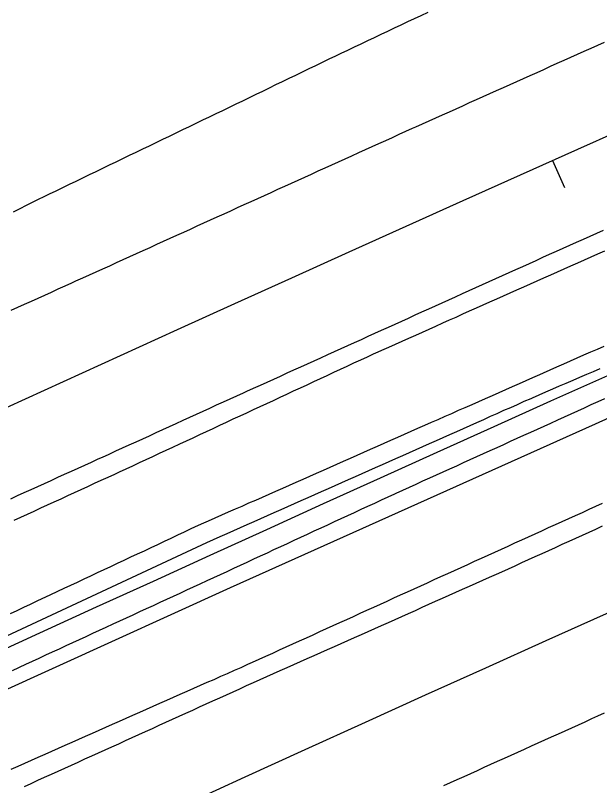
# Model space of a CAD drawing. Extents: x 1901471 to 1963503, y 756461 to 799997.
# Drawn here: x 1929164 to 1929243, y 772872.8 to 772976.9 of the extents above; entities that cross this region are included whole.
import ezdxf

# ---------------------------------------------------------------- set-up
doc = ezdxf.new("R2010")
doc.units = 0
for name, color, linetype in [('RD_EX_DR_ErosCtrl', 7, 'Continuous'), ('RD_EX_Fence_Other', 7, 'Continuous'), ('RD_EX_H2O', 7, 'Continuous'), ('RD_EX_Road', 7, 'Continuous'), ('RD_HC_Cl', 7, 'Continuous'), ('RD_HC_Data_Tic', 7, 'Continuous')]:
    doc.layers.add(name, color=color, linetype=linetype)

msp = doc.modelspace()

# ---------------------------------------------------------------- linework, layer by layer
at = {"layer": 'RD_EX_DR_ErosCtrl'}
for points in [[(1929163.31, 772896.06), (1929164.21, 772896.48), (1929165.12, 772896.91), (1929166.02, 772897.33), (1929166.93, 772897.76), (1929168.74, 772898.61), (1929170.55, 772899.46), (1929171.45, 772899.88), (1929172.36, 772900.31), (1929173.26, 772900.73), (1929174.17, 772901.16), (1929175.07, 772901.58), (1929175.98, 772902), (1929176.88, 772902.43), (1929177.79, 772902.85), (1929178.69, 772903.28), (1929179.6, 772903.7), (1929180.5, 772904.13), (1929181.41, 772904.55), (1929182.31, 772904.98), (1929183.22, 772905.4), (1929184.12, 772905.83), (1929185.03, 772906.25), (1929185.93, 772906.68), (1929186.84, 772907.1), (1929187.74, 772907.53), (1929188.24, 772907.76), (1929189.15, 772908.17), (1929190.07, 772908.57), (1929190.98, 772908.97), (1929191.9, 772909.38), (1929192.81, 772909.78), (1929193.73, 772910.19), (1929194.64, 772910.59), (1929195.56, 772911), (1929196.47, 772911.4), (1929197.39, 772911.8), (1929198.3, 772912.21), (1929199.21, 772912.61), (1929200.13, 772913.02), (1929201.04, 772913.42), (1929201.96, 772913.83), (1929202.87, 772914.23), (1929203.79, 772914.63), (1929204.7, 772915.04), (1929205.62, 772915.44), (1929206.53, 772915.85), (1929207.45, 772916.25), (1929208.36, 772916.65), (1929209.27, 772917.06), (1929210.19, 772917.46), (1929211.1, 772917.87), (1929212.02, 772918.27), (1929212.93, 772918.68), (1929213.85, 772919.08), (1929214.76, 772919.48), (1929215.68, 772919.89), (1929216.59, 772920.29), (1929217.51, 772920.7), (1929218.42, 772921.1), (1929219.33, 772921.51), (1929220.25, 772921.91), (1929221.16, 772922.31), (1929222.08, 772922.72), (1929222.99, 772923.12), (1929223.91, 772923.53), (1929224.82, 772923.93), (1929225.74, 772924.34), (1929226.65, 772924.74), (1929227.57, 772925.14), (1929228.48, 772925.55), (1929229.39, 772925.95), (1929230.31, 772926.36), (1929231.22, 772926.76), (1929232.14, 772927.17), (1929233.05, 772927.57), (1929233.97, 772927.97), (1929234.88, 772928.38), (1929235.38, 772928.6), (1929236.3, 772929), (1929237.21, 772929.4), (1929238.13, 772929.81), (1929239.04, 772930.21), (1929239.96, 772930.61), (1929240.87, 772931.02), (1929241.79, 772931.42), (1929242.7, 772931.82), (1929243.62, 772932.22)], [(1929243.64, 772925.07), (1929242.73, 772924.66), (1929241.82, 772924.25), (1929240.91, 772923.83), (1929240, 772923.42), (1929239.09, 772923.01), (1929238.18, 772922.6), (1929237.27, 772922.18), (1929236.36, 772921.77), (1929235.45, 772921.36), (1929234.54, 772920.95), (1929233.62, 772920.53), (1929232.71, 772920.12), (1929231.8, 772919.71), (1929230.89, 772919.3), (1929229.98, 772918.88), (1929229.07, 772918.47), (1929228.16, 772918.06), (1929227.25, 772917.64), (1929226.34, 772917.23), (1929225.43, 772916.82), (1929225.43, 772916.82), (1929224.52, 772916.41), (1929223.61, 772915.99), (1929222.7, 772915.58), (1929221.79, 772915.17), (1929220.87, 772914.76), (1929219.96, 772914.34), (1929219.05, 772913.93), (1929218.14, 772913.52), (1929217.23, 772913.11), (1929216.32, 772912.69), (1929215.41, 772912.28), (1929215.24, 772912.2), (1929214.33, 772911.78), (1929213.42, 772911.36), (1929212.52, 772910.94), (1929211.61, 772910.52), (1929210.7, 772910.1), (1929209.79, 772909.68), (1929208.89, 772909.26), (1929207.98, 772908.85), (1929207.07, 772908.43), (1929206.16, 772908.01), (1929205.26, 772907.59), (1929204.35, 772907.17), (1929203.44, 772906.75), (1929202.53, 772906.33), (1929201.63, 772905.91), (1929200.72, 772905.49), (1929199.81, 772905.07), (1929198.9, 772904.65), (1929198, 772904.23), (1929197.09, 772903.81), (1929196.18, 772903.39), (1929195.27, 772902.97), (1929194.37, 772902.55), (1929193.46, 772902.13), (1929192.55, 772901.71), (1929191.66, 772901.3), (1929190.75, 772900.88), (1929189.84, 772900.46), (1929188.93, 772900.04), (1929188.02, 772899.62), (1929187.12, 772899.2), (1929186.21, 772898.78), (1929185.3, 772898.36), (1929184.39, 772897.95), (1929183.49, 772897.53), (1929182.58, 772897.11), (1929181.67, 772896.69), (1929180.76, 772896.27), (1929179.85, 772895.85), (1929178.95, 772895.43), (1929178.04, 772895.01), (1929177.13, 772894.59), (1929176.22, 772894.18), (1929175.32, 772893.76), (1929174.41, 772893.34), (1929173.5, 772892.92), (1929172.59, 772892.5), (1929171.68, 772892.08), (1929170.78, 772891.66), (1929169.87, 772891.24), (1929168.96, 772890.82), (1929168.05, 772890.41), (1929167.15, 772889.99), (1929166.24, 772889.57), (1929165.33, 772889.15), (1929163.51, 772888.31)]]:
    msp.add_lwpolyline(points, dxfattribs=at)
at = {"layer": 'RD_EX_Fence_Other'}
msp.add_lwpolyline([(1929453.99, 773013.49), (1929412.77, 772996.52), (1929365.54, 772976.46), (1929321.78, 772956.9), (1929278.58, 772938), (1929242.37, 772921.66), (1929193.01, 772899.52), (1929145.79, 772878.08), (1929093.85, 772854.28), (1929052.45, 772835.2), (1929005.86, 772812.62), (1928965.16, 772793.26), (1928917.87, 772770.09), (1928867.58, 772745.7)], dxfattribs=at)
at = {"layer": 'RD_EX_H2O'}
msp.add_lwpolyline([(1929119.57, 772872.9), (1929189.85, 772905.66), (1929190.76, 772906.06), (1929191.68, 772906.47), (1929192.59, 772906.87), (1929193.5, 772907.28), (1929194.42, 772907.69), (1929195.33, 772908.09), (1929196.25, 772908.5), (1929197.16, 772908.9), (1929198.07, 772909.31), (1929198.99, 772909.72), (1929199.9, 772910.12), (1929200.81, 772910.53), (1929201.73, 772910.94), (1929202.64, 772911.34), (1929203.56, 772911.75), (1929204.47, 772912.15), (1929205.38, 772912.56), (1929206.3, 772912.97), (1929207.21, 772913.37), (1929208.12, 772913.78), (1929209.04, 772914.19), (1929209.95, 772914.59), (1929210.86, 772915), (1929211.78, 772915.4), (1929212.69, 772915.81), (1929213.61, 772916.22), (1929214.52, 772916.62), (1929215.43, 772917.03), (1929216.35, 772917.44), (1929217.26, 772917.84), (1929218.17, 772918.25), (1929219.09, 772918.65), (1929220, 772919.06), (1929220.92, 772919.47), (1929221.83, 772919.87), (1929222.74, 772920.28), (1929223.66, 772920.68), (1929224.57, 772921.09), (1929225.48, 772921.5), (1929226.4, 772921.9), (1929227.31, 772922.31), (1929228.23, 772922.72), (1929229.14, 772923.12), (1929230.05, 772923.53), (1929230.97, 772923.93), (1929231.88, 772924.34), (1929232.79, 772924.75), (1929233.71, 772925.15), (1929233.89, 772925.24), (1929234.81, 772925.63), (1929235.73, 772926.03), (1929236.65, 772926.42), (1929237.56, 772926.82), (1929238.48, 772927.22), (1929239.4, 772927.61), (1929240.32, 772928.01), (1929241.24, 772928.41), (1929242.15, 772928.8), (1929243.07, 772929.2)], dxfattribs=at)
at = {"layer": 'RD_EX_Road'}
for points in [[(1929219.73, 772977.33), (1929218.82, 772976.9), (1929217.92, 772976.48), (1929217.01, 772976.05), (1929216.11, 772975.62), (1929215.21, 772975.19), (1929214.3, 772974.77), (1929213.4, 772974.34), (1929212.5, 772973.91), (1929211.59, 772973.48), (1929210.69, 772973.05), (1929209.79, 772972.63), (1929208.88, 772972.2), (1929207.98, 772971.77), (1929207.27, 772971.44), (1929206.37, 772971), (1929205.47, 772970.57), (1929204.57, 772970.13), (1929203.67, 772969.7), (1929202.77, 772969.26), (1929201.87, 772968.83), (1929200.97, 772968.4), (1929200.07, 772967.96), (1929199.17, 772967.53), (1929198.27, 772967.09), (1929197.37, 772966.66), (1929196.47, 772966.22), (1929196.47, 772966.22), (1929195.57, 772965.79), (1929194.67, 772965.35), (1929193.77, 772964.92), (1929192.87, 772964.49), (1929191.97, 772964.05), (1929191.07, 772963.62), (1929190.17, 772963.18), (1929189.27, 772962.75), (1929188.36, 772962.31), (1929187.46, 772961.88), (1929186.56, 772961.44), (1929185.66, 772961.01), (1929184.76, 772960.58), (1929183.86, 772960.14), (1929182.96, 772959.71), (1929182.06, 772959.27), (1929181.16, 772958.84), (1929180.26, 772958.4), (1929179.36, 772957.97), (1929178.46, 772957.53), (1929177.56, 772957.1), (1929176.66, 772956.67), (1929175.76, 772956.23), (1929174.86, 772955.8), (1929173.96, 772955.36), (1929173.06, 772954.93), (1929172.16, 772954.49), (1929171.26, 772954.06), (1929170.36, 772953.62), (1929169.45, 772953.19), (1929168.55, 772952.76), (1929167.65, 772952.32), (1929167.23, 772952.12), (1929166.33, 772951.67), (1929165.44, 772951.22), (1929164.55, 772950.77), (1929163.65, 772950.33)], [(1929163.39, 772937.06), (1929164.3, 772937.47), (1929165.22, 772937.88), (1929166.13, 772938.3), (1929167.04, 772938.71), (1929167.95, 772939.12), (1929168.86, 772939.53), (1929169.77, 772939.94), (1929170.68, 772940.35), (1929171.59, 772940.76), (1929172.16, 772941.02), (1929173.07, 772941.44), (1929173.98, 772941.85), (1929174.89, 772942.26), (1929175.8, 772942.67), (1929176.72, 772943.09), (1929177.63, 772943.5), (1929178.54, 772943.91), (1929179.45, 772944.33), (1929180.36, 772944.74), (1929181.27, 772945.15), (1929182.18, 772945.57), (1929183.09, 772945.98), (1929184, 772946.39), (1929184.91, 772946.81), (1929185.82, 772947.22), (1929186.73, 772947.63), (1929187.64, 772948.05), (1929188.55, 772948.46), (1929189.46, 772948.87), (1929190.37, 772949.29), (1929191.28, 772949.7), (1929192.19, 772950.11), (1929193.1, 772950.53), (1929194.01, 772950.94), (1929194.93, 772951.35), (1929195.84, 772951.77), (1929196.75, 772952.18), (1929197.66, 772952.59), (1929198.57, 772953), (1929199.48, 772953.42), (1929200.39, 772953.83), (1929201.3, 772954.24), (1929202.21, 772954.66), (1929203.12, 772955.07), (1929204.03, 772955.48), (1929204.94, 772955.9), (1929205.85, 772956.31), (1929206.76, 772956.72), (1929207.67, 772957.14), (1929208.58, 772957.55), (1929209.49, 772957.96), (1929210.4, 772958.38), (1929211.31, 772958.79), (1929212.22, 772959.2), (1929213.14, 772959.62), (1929214.05, 772960.03), (1929214.96, 772960.44), (1929215.87, 772960.86), (1929216.78, 772961.27), (1929217.69, 772961.68), (1929218.11, 772961.87), (1929219.02, 772962.28), (1929219.93, 772962.69), (1929220.84, 772963.1), (1929221.75, 772963.5), (1929222.67, 772963.91), (1929223.58, 772964.32), (1929224.49, 772964.73), (1929225.4, 772965.14), (1929226.32, 772965.55), (1929227.23, 772965.96), (1929228.14, 772966.37), (1929229.05, 772966.78), (1929229.97, 772967.19), (1929230.88, 772967.59), (1929231.79, 772968), (1929232.7, 772968.41), (1929233.61, 772968.82), (1929234.53, 772969.23), (1929235.44, 772969.64), (1929236.35, 772970.05), (1929237.26, 772970.46), (1929238.18, 772970.87), (1929239.09, 772971.28), (1929240, 772971.68), (1929240.91, 772972.09), (1929241.83, 772972.5), (1929242.74, 772972.91), (1929243.65, 772973.32)], [(1929163.35, 772911.58), (1929164.26, 772911.99), (1929165.17, 772912.4), (1929166.08, 772912.82), (1929166.99, 772913.23), (1929167.9, 772913.65), (1929168.81, 772914.06), (1929169.72, 772914.47), (1929170.63, 772914.89), (1929171.54, 772915.3), (1929172.45, 772915.71), (1929173.36, 772916.13), (1929174.27, 772916.54), (1929175.18, 772916.95), (1929175.73, 772917.2), (1929176.64, 772917.62), (1929177.55, 772918.03), (1929178.46, 772918.45), (1929179.37, 772918.86), (1929180.28, 772919.28), (1929181.19, 772919.69), (1929182.1, 772920.1), (1929183, 772920.52), (1929183.91, 772920.93), (1929184.82, 772921.35), (1929185.73, 772921.76), (1929186.64, 772922.18), (1929187.55, 772922.59), (1929188.46, 772923.01), (1929189.37, 772923.42), (1929190.28, 772923.84), (1929191.19, 772924.25), (1929192.1, 772924.67), (1929193.01, 772925.08), (1929193.92, 772925.49), (1929194.83, 772925.91), (1929195.28, 772926.11), (1929196.19, 772926.52), (1929197.1, 772926.94), (1929198.01, 772927.35), (1929198.92, 772927.76), (1929199.83, 772928.17), (1929200.74, 772928.59), (1929201.65, 772929), (1929202.56, 772929.41), (1929203.48, 772929.82), (1929204.39, 772930.24), (1929205.3, 772930.65), (1929206.21, 772931.06), (1929207.12, 772931.48), (1929208.03, 772931.89), (1929208.94, 772932.3), (1929209.85, 772932.71), (1929210.76, 772933.13), (1929211.67, 772933.54), (1929212.58, 772933.95), (1929213.49, 772934.36), (1929214.41, 772934.78), (1929215.32, 772935.19), (1929216.23, 772935.6), (1929217.14, 772936.01), (1929218.05, 772936.43), (1929218.96, 772936.84), (1929219.87, 772937.25), (1929220.78, 772937.66), (1929221.69, 772938.08), (1929222.6, 772938.49), (1929223.51, 772938.9), (1929224.42, 772939.32), (1929225.34, 772939.73), (1929226.25, 772940.14), (1929227.16, 772940.55), (1929228.07, 772940.97), (1929228.93, 772941.35), (1929229.84, 772941.76), (1929230.75, 772942.17), (1929231.67, 772942.58), (1929232.58, 772942.99), (1929233.49, 772943.4), (1929234.4, 772943.81), (1929235.31, 772944.22), (1929236.23, 772944.63), (1929237.14, 772945.04), (1929238.05, 772945.45), (1929238.96, 772945.86), (1929239.87, 772946.27), (1929240.79, 772946.68), (1929241.7, 772947.09), (1929242.61, 772947.5), (1929243.52, 772947.91)], [(1929163.78, 772908.66), (1929164.69, 772909.08), (1929165.59, 772909.49), (1929166.5, 772909.91), (1929167.41, 772910.33), (1929168.32, 772910.74), (1929169.23, 772911.16), (1929170.14, 772911.57), (1929171.05, 772911.99), (1929171.96, 772912.41), (1929172.87, 772912.82), (1929173.77, 772913.24), (1929174.68, 772913.66), (1929175.59, 772914.07), (1929176.5, 772914.49), (1929177.41, 772914.91), (1929178.03, 772915.19), (1929178.93, 772915.62), (1929179.84, 772916.04), (1929180.75, 772916.46), (1929181.65, 772916.88), (1929182.56, 772917.3), (1929183.47, 772917.72), (1929184.37, 772918.14), (1929185.28, 772918.56), (1929186.19, 772918.99), (1929187.09, 772919.41), (1929188, 772919.83), (1929188.91, 772920.25), (1929189.81, 772920.67), (1929190.72, 772921.09), (1929191.63, 772921.51), (1929192.54, 772921.93), (1929193.44, 772922.36), (1929194.35, 772922.78), (1929195.26, 772923.2), (1929196.16, 772923.62), (1929197.07, 772924.04), (1929197.98, 772924.46), (1929198.88, 772924.88), (1929199.79, 772925.3), (1929200.7, 772925.73), (1929201.6, 772926.15), (1929202.51, 772926.57), (1929203.42, 772926.99), (1929204.32, 772927.41), (1929205.23, 772927.83), (1929206.14, 772928.25), (1929207.04, 772928.67), (1929207.95, 772929.1), (1929208.86, 772929.52), (1929209.76, 772929.94), (1929210.67, 772930.36), (1929211.58, 772930.78), (1929212.48, 772931.2), (1929212.63, 772931.27), (1929213.54, 772931.67), (1929214.46, 772932.08), (1929215.37, 772932.49), (1929216.28, 772932.9), (1929217.2, 772933.3), (1929218.11, 772933.71), (1929219.02, 772934.12), (1929219.94, 772934.52), (1929220.85, 772934.93), (1929221.76, 772935.34), (1929222.67, 772935.75), (1929223.59, 772936.15), (1929224.5, 772936.56), (1929225.41, 772936.97), (1929226.33, 772937.37), (1929227.24, 772937.78), (1929228.15, 772938.19), (1929229.07, 772938.59), (1929229.98, 772939), (1929230.89, 772939.41), (1929231.81, 772939.82), (1929232.72, 772940.22), (1929233.63, 772940.63), (1929234.55, 772941.04), (1929235.46, 772941.44), (1929236.37, 772941.85), (1929237.29, 772942.26), (1929238.2, 772942.67), (1929239.11, 772943.07), (1929240.03, 772943.48), (1929240.94, 772943.89), (1929241.85, 772944.29), (1929242.76, 772944.7), (1929243.68, 772945.11)], [(1929163.41, 772875.02), (1929164.32, 772875.42), (1929165.24, 772875.83), (1929166.15, 772876.23), (1929167.06, 772876.63), (1929167.98, 772877.04), (1929168.89, 772877.44), (1929169.81, 772877.85), (1929170.72, 772878.25), (1929171.64, 772878.66), (1929172.55, 772879.06), (1929173.46, 772879.47), (1929174.38, 772879.87), (1929175.29, 772880.28), (1929176.21, 772880.68), (1929177.12, 772881.08), (1929178.04, 772881.49), (1929178.95, 772881.89), (1929179.86, 772882.3), (1929180.78, 772882.7), (1929181.69, 772883.11), (1929182.61, 772883.51), (1929183.52, 772883.92), (1929184.44, 772884.32), (1929185.35, 772884.73), (1929186.26, 772885.13), (1929187.18, 772885.54), (1929188.09, 772885.94), (1929189.01, 772886.34), (1929189.92, 772886.75), (1929190.84, 772887.15), (1929191.75, 772887.56), (1929192.66, 772887.96), (1929193.58, 772888.37), (1929194.49, 772888.77), (1929195.41, 772889.18), (1929196.04, 772889.46), (1929196.95, 772889.88), (1929197.86, 772890.29), (1929198.77, 772890.7), (1929199.68, 772891.12), (1929200.59, 772891.53), (1929201.5, 772891.95), (1929202.41, 772892.36), (1929203.32, 772892.77), (1929204.23, 772893.19), (1929205.14, 772893.6), (1929206.05, 772894.01), (1929206.96, 772894.43), (1929207.87, 772894.84), (1929208.78, 772895.26), (1929209.69, 772895.67), (1929210.6, 772896.08), (1929211.52, 772896.5), (1929212.43, 772896.91), (1929213.34, 772897.32), (1929214.25, 772897.74), (1929215.16, 772898.15), (1929216.07, 772898.56), (1929216.98, 772898.98), (1929217.89, 772899.39), (1929218.8, 772899.81), (1929219.71, 772900.22), (1929220.62, 772900.63), (1929221.53, 772901.05), (1929222.44, 772901.46), (1929223.35, 772901.87), (1929224.26, 772902.29), (1929225.17, 772902.7), (1929226.08, 772903.11), (1929226.99, 772903.53), (1929227.9, 772903.94), (1929228.81, 772904.36), (1929229.72, 772904.77), (1929230.63, 772905.18), (1929231.54, 772905.6), (1929232.45, 772906.01), (1929233.36, 772906.42), (1929234.27, 772906.84), (1929235.18, 772907.25), (1929236.09, 772907.67), (1929237, 772908.08), (1929237.91, 772908.49), (1929238.82, 772908.91), (1929239.74, 772909.32), (1929240.65, 772909.73), (1929241.56, 772910.15), (1929242.47, 772910.56), (1929243.38, 772910.97)], [(1929165.19, 772872.67), (1929166.1, 772873.08), (1929167.01, 772873.5), (1929167.92, 772873.91), (1929168.83, 772874.32), (1929169.74, 772874.74), (1929170.65, 772875.15), (1929171.56, 772875.56), (1929172.47, 772875.97), (1929173.38, 772876.39), (1929174.29, 772876.8), (1929175.2, 772877.21), (1929176.11, 772877.63), (1929177.03, 772878.04), (1929177.94, 772878.45), (1929178.85, 772878.86), (1929179.76, 772879.28), (1929180.67, 772879.69), (1929181.58, 772880.1), (1929182.49, 772880.52), (1929183.4, 772880.93), (1929184.31, 772881.34), (1929185.22, 772881.75), (1929186.13, 772882.17), (1929187.04, 772882.58), (1929187.95, 772882.99), (1929188.86, 772883.41), (1929189.77, 772883.82), (1929190.69, 772884.23), (1929191.6, 772884.64), (1929192.51, 772885.06), (1929193.42, 772885.47), (1929194.33, 772885.88), (1929195.24, 772886.3), (1929196.15, 772886.71), (1929197.06, 772887.12), (1929197.97, 772887.52), (1929198.89, 772887.93), (1929199.8, 772888.34), (1929200.71, 772888.74), (1929201.63, 772889.15), (1929202.54, 772889.56), (1929203.45, 772889.97), (1929204.37, 772890.37), (1929205.28, 772890.78), (1929206.19, 772891.19), (1929207.11, 772891.59), (1929208.02, 772892), (1929208.93, 772892.41), (1929209.85, 772892.82), (1929210.76, 772893.22), (1929211.67, 772893.63), (1929212.59, 772894.04), (1929213.5, 772894.44), (1929214.41, 772894.85), (1929215.33, 772895.26), (1929216.24, 772895.67), (1929217.15, 772896.07), (1929218.07, 772896.48), (1929218.98, 772896.89), (1929219.89, 772897.3), (1929220.81, 772897.7), (1929221.72, 772898.11), (1929222.63, 772898.52), (1929223.55, 772898.92), (1929224.46, 772899.33), (1929225.37, 772899.74), (1929226.28, 772900.15), (1929227.2, 772900.55), (1929228.11, 772900.96), (1929229.02, 772901.37), (1929229.74, 772901.69), (1929230.65, 772902.11), (1929231.56, 772902.52), (1929232.47, 772902.93), (1929233.38, 772903.35), (1929234.29, 772903.76), (1929235.2, 772904.17), (1929236.11, 772904.58), (1929237.02, 772905), (1929237.93, 772905.41), (1929238.85, 772905.82), (1929239.76, 772906.24), (1929240.67, 772906.65), (1929241.58, 772907.06), (1929242.49, 772907.48), (1929243.4, 772907.89)], [(1929243.62, 772882.56), (1929242.71, 772882.15), (1929241.91, 772881.79), (1929241, 772881.38), (1929240.09, 772880.97), (1929239.18, 772880.55), (1929238.27, 772880.14), (1929237.36, 772879.73), (1929236.44, 772879.32), (1929235.53, 772878.91), (1929234.62, 772878.5), (1929233.71, 772878.09), (1929232.8, 772877.67), (1929231.89, 772877.26), (1929230.98, 772876.85), (1929230.07, 772876.44), (1929229.15, 772876.03), (1929228.24, 772875.62), (1929227.33, 772875.21), (1929226.42, 772874.79), (1929225.51, 772874.38), (1929224.6, 772873.97), (1929223.69, 772873.56), (1929222.78, 772873.15), (1929221.87, 772872.74)]]:
    msp.add_lwpolyline(points, dxfattribs=at)
at = {"layer": 'RD_HC_Cl'}
for centre, radius, start, end in [((1933934.02, 762479.74), 11482.38, 112.01316, 122.84589), ((1933920.67, 762509.14), 11420.5, 112.014247, 122.846378), ((1933910.03, 762523.4), 11373.86, 112.013249, 123.541888)]:
    msp.add_arc(centre, radius, start, end, dxfattribs=at)
at = {"layer": 'RD_HC_Data_Tic'}
msp.add_line((1929236.62, 772957.31), (1929238.26, 772953.66), dxfattribs=at)

doc.saveas('drawing.dxf')
